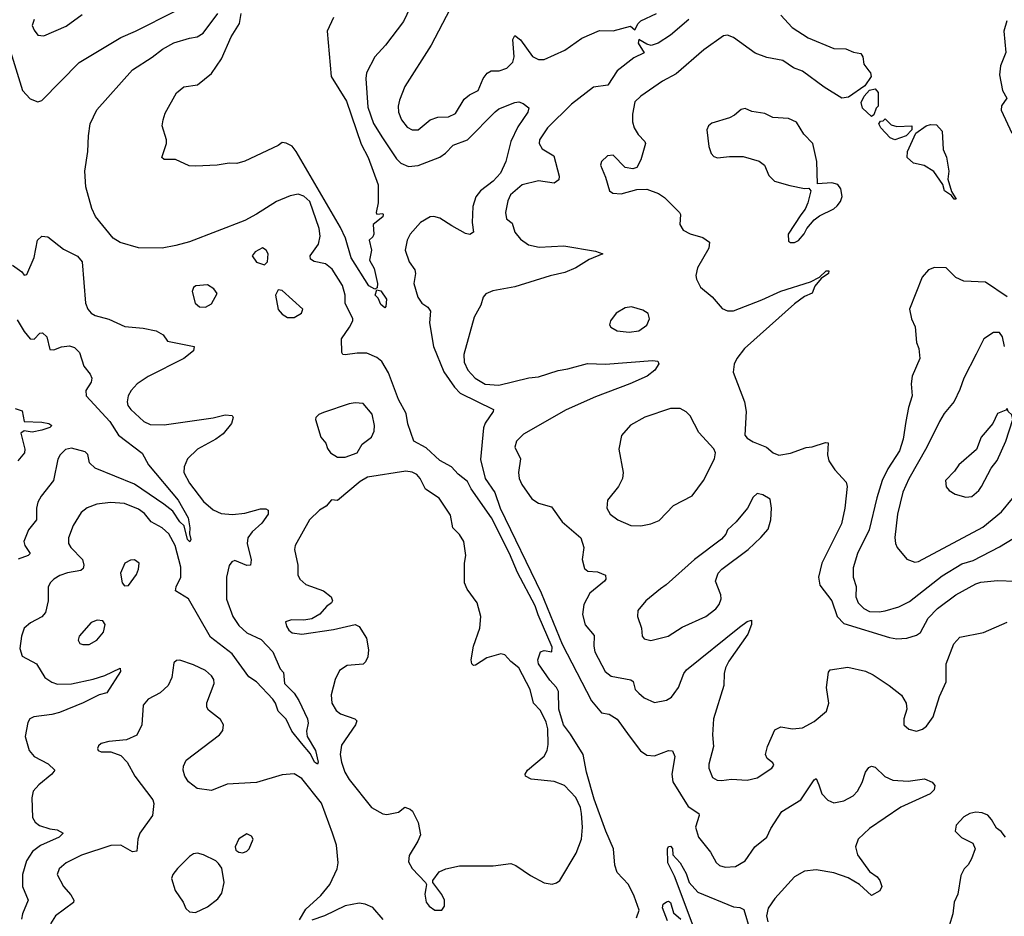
# Model space of a CAD drawing. Extents: x 1550320 to 1685906, y 509093 to 640511.
# Tile 341 of 532: x 1645542 to 1650540, y 569563 to 574114. Entities that reach past the tile are written whole.
import ezdxf

# ---------------------------------------------------------------- set-up
doc = ezdxf.new("R2010")
doc.units = 0

msp = doc.modelspace()

# ---------------------------------------------------------------- linework, layer by layer
at = {"layer": '0CON20XD'}
for points in [[(1645635, 573697.5), (1645655, 573704), (1645843.7, 573896.3), (1646055, 574023.3), (1646130.8, 574055), (1646332, 574158)], [(1645665, 574032), (1645778.3, 574081.7), (1645859.8, 574140.2)], [(1648673.5, 569555), (1648686.2, 569595), (1648661.8, 569665), (1648631.8, 569725), (1648575.6, 569785.6), (1648563.5, 569823.5), (1648555.9, 569905), (1648516.6, 569995), (1648457.7, 570157.7), (1648419.6, 570295), (1648402.1, 570385), (1648338.4, 570488.4), (1648302.1, 570535), (1648279.1, 570615), (1648277.2, 570705), (1648266.9, 570725), (1648232.5, 570762.5), (1648175.9, 570845), (1648173, 570865), (1648185, 570905.6), (1648205, 570912.9), (1648244.1, 570905.9), (1648245, 570930), (1648173.6, 571093.6), (1648159.3, 571139.3), (1648069, 571309), (1648029, 571405), (1647937.5, 571585), (1647833.3, 571733.3), (1647815, 571770), (1647767.3, 571807.3), (1647733.3, 571845), (1647675, 571876.3), (1647605, 571941.6), (1647542, 571975), (1647512.5, 572062.5), (1647503.3, 572115), (1647465.5, 572185.5), (1647415, 572321.5), (1647379.7, 572379.7), (1647355, 572398.8), (1647305, 572422.1), (1647255, 572422.1), (1647195, 572412.5), (1647182.5, 572415), (1647176.7, 572425), (1647175.7, 572495), (1647216.8, 572553.2), (1647233.3, 572585), (1647232.5, 572595), (1647193.8, 572675), (1647194.6, 572715), (1647180.9, 572765), (1647127.7, 572847.7), (1647094.1, 572874.1), (1647037.4, 572887.4), (1647017.9, 572897.9), (1647016.7, 572915), (1647058.2, 572975), (1647068.2, 573015), (1647062.5, 573055), (1647015, 573191.9), (1646985, 573218.2), (1646955, 573229.1), (1646915, 573220.5), (1646845, 573190.9), (1646745, 573126.5), (1646685, 573095.6), (1646405, 572985.7), (1646335, 572968), (1646265, 572954.3), (1646145, 572955.8), (1646052.3, 572982.3), (1646016.7, 573005), (1645927.5, 573115), (1645909.2, 573155), (1645878, 573265), (1645872.9, 573345), (1645887.5, 573445), (1645890.8, 573525), (1645900.8, 573585), (1645933.7, 573656.3), (1646115, 573859.4), (1646215, 573923.5), (1646267.1, 573965), (1646325, 573996.9), (1646405, 574020.9), (1646443.6, 574026.4), (1646474, 574046), (1646547.3, 574145)], [(1647135.5, 574124.5), (1647103.5, 574055), (1647123.8, 573825), (1647201.2, 573701.2), (1647275, 573482.9), (1647310.4, 573415), (1647361.1, 573275), (1647361.9, 573185), (1647351.2, 573135), (1647355, 573127.5), (1647385, 573130), (1647387.5, 573125), (1647385, 573113.3), (1647336.2, 573075), (1647339.1, 573025), (1647335, 573012.5), (1647315.8, 572994.2), (1647327.7, 572945), (1647317, 572893), (1647341.1, 572851.1), (1647358.6, 572775), (1647357, 572753), (1647345, 572746.7), (1647315, 572764), (1647224.1, 572905), (1647195.8, 573005), (1647170, 573060), (1646945.8, 573445.8), (1646925, 573472.5), (1646895, 573488), (1646875, 573490), (1646854.4, 573475.6), (1646685, 573396.2), (1646645, 573383.8), (1646605, 573386.2), (1646543.9, 573376.1), (1646435, 573370), (1646403, 573373), (1646333.8, 573403.8), (1646275, 573404), (1646263.8, 573415), (1646286.7, 573485), (1646286.7, 573505), (1646266.2, 573575), (1646270, 573605), (1646280.9, 573639.1), (1646337.7, 573742.3), (1646376.1, 573773.9), (1646445, 573782.9), (1646515, 573841.1), (1646566.8, 573915), (1646615, 574026.9), (1646657.9, 574095), (1646667.2, 574145)], [(1647524.7, 574175.3), (1647490.5, 574105), (1647399.2, 573985), (1647344.6, 573925.4), (1647301.9, 573845), (1647298.5, 573815), (1647309.6, 573670.4), (1647337.4, 573587.4), (1647384.4, 573514.4), (1647455, 573408.1), (1647476.3, 573386.4), (1647515, 573369.6), (1647565, 573373.1), (1647675, 573416.8), (1647703.8, 573436.1), (1647742.8, 573477.2), (1647815.2, 573504.8), (1647955, 573647.1), (1647975, 573660.9), (1648055, 573694.2), (1648075, 573696.9), (1648098.6, 573688.6), (1648126.2, 573666.2), (1648122, 573645), (1648070.3, 573569.7), (1648035.9, 573495), (1648010, 573395), (1647982.2, 573335), (1647945.2, 573294.8), (1647880.8, 573245), (1647857.9, 573215), (1647842.3, 573165), (1647838.7, 573085), (1647845.5, 573035), (1647826.5, 573023.5), (1647805, 573028.7), (1647735, 573067.1), (1647675, 573106.7), (1647645, 573114.6), (1647625, 573113.2), (1647576.9, 573085), (1647524, 573025), (1647508.8, 572995), (1647498, 572945), (1647518.6, 572885), (1647547.8, 572845), (1647550.9, 572825), (1647543.3, 572775), (1647563.9, 572705), (1647583.5, 572675), (1647614.4, 572655), (1647627.8, 572635), (1647622.9, 572575), (1647642.4, 572455), (1647695, 572326.7), (1647748.5, 572248.5), (1647778.4, 572218.4), (1647947.5, 572135), (1647946.2, 572125), (1647904.5, 572065.5), (1647897.1, 572042.9), (1647881.1, 571881.1), (1647904.5, 571785), (1647954.5, 571714.5), (1647980.2, 571635), (1648189.1, 571205), (1648295.4, 570945), (1648445, 570656.9), (1648495, 570595.7), (1648535, 570589.2), (1648575, 570563.1), (1648635, 570479.2), (1648693.8, 570403.8), (1648725, 570381.2), (1648765, 570377.5), (1648835, 570405.6), (1648855, 570402.5), (1648867.8, 570375), (1648851.6, 570285), (1648857.6, 570245), (1648935, 570120), (1648988.6, 570085), (1648990.6, 570075), (1648972.5, 570015), (1648987.7, 569965), (1649049.1, 569889.1), (1649076.6, 569836.6), (1649095, 569821.8), (1649122.6, 569812.6), (1649175, 569815.5), (1649224.4, 569845), (1649273.4, 569916.6), (1649334.4, 569965), (1649355, 570009.2), (1649411.4, 570095), (1649506.4, 570153.6), (1649575, 570256.7), (1649585, 570263.3), (1649598.8, 570231.2), (1649614.4, 570185), (1649645, 570151.9), (1649675, 570140), (1649725, 570149.1), (1649772.5, 570175), (1649795, 570199.2), (1649818.3, 570241.7), (1649835.6, 570294.4), (1649851.9, 570318.1), (1649865, 570326), (1649885, 570320.6), (1649933.5, 570273.5), (1649974.1, 570254.1), (1650051.4, 570248.6), (1650135, 570260.8), (1650173.6, 570243.6), (1650187, 570227), (1650183.8, 570205), (1650164.4, 570185.6), (1650015, 570117.9), (1649855, 570008.2), (1649797.5, 569955), (1649784.5, 569915), (1649795.3, 569875.3), (1649855, 569790), (1649895, 569763.3), (1649908.8, 569745), (1649918.8, 569715), (1649907.7, 569692.3), (1649865, 569668.8), (1649804.7, 569724.7), (1649748.1, 569758.1), (1649675, 569783.2), (1649585, 569798.5), (1649525, 569791.8), (1649475, 569763.5), (1649375, 569653.8), (1649341.8, 569605), (1649333.6, 569565), (1649340.3, 569535)], [(1647726.4, 574165), (1647630, 573985), (1647497.8, 573775), (1647470, 573705), (1647463.5, 573675), (1647465.6, 573645), (1647480.6, 573605), (1647508.9, 573568.9), (1647535, 573554.4), (1647565, 573555.7), (1647625, 573605.5), (1647665, 573618.5), (1647719.1, 573620.9), (1647755, 573637.1), (1647798.6, 573711.4), (1647825, 573733.3), (1647869.2, 573755), (1647895.5, 573815), (1647915, 573843.1), (1647935, 573854.5), (1647976.2, 573853.8), (1648015, 573867.8), (1648045, 573898), (1648051.8, 573925), (1648045.8, 574014.2), (1648055, 574033.3), (1648085, 574012.5), (1648145, 573926.5), (1648175, 573912.1), (1648205, 573912), (1648309.9, 573960.1), (1648395, 574019.6), (1648485, 574058.8), (1648555, 574057.5), (1648641.8, 574081.8), (1648665, 574062.9), (1648681.6, 574095), (1648695, 574107.8), (1648775, 574146.2)], [(1649405, 574136.4), (1649463.3, 574075), (1649545, 574021.6), (1649675, 573967.9), (1649735, 573966.2), (1649775, 573949.4), (1649812.3, 573942.3), (1649822.5, 573925), (1649827.6, 573887.6), (1649853.1, 573855), (1649861.5, 573845), (1649863.8, 573825), (1649831.5, 573778.5), (1649748.5, 573721.5), (1649715, 573716.2), (1649625, 573772.2), (1649515, 573852.1), (1649470.3, 573870.3), (1649415, 573907.1), (1649335, 573922.9), (1649275, 573943.3), (1649165, 574022.9), (1649135, 574034.6), (1649115, 574032.7), (1649015, 573961.5), (1648875, 573840), (1648805, 573801.4), (1648694.3, 573725), (1648665, 573697.1), (1648651.9, 573635), (1648653.1, 573595), (1648661.3, 573565), (1648680.8, 573530.9), (1648715.6, 573495), (1648718.1, 573485), (1648695, 573402.5), (1648675, 573363.8), (1648655, 573356.2), (1648615, 573363.8), (1648555, 573426.7), (1648525, 573423.3), (1648496, 573395), (1648490, 573375), (1648516, 573315), (1648535.9, 573245.9), (1648553, 573233), (1648595, 573230), (1648675, 573252), (1648725, 573254), (1648785, 573232), (1648815, 573211.2), (1648891.2, 573135), (1648896, 573125), (1648892.9, 573075), (1648909.2, 573045), (1648945, 573026.9), (1649009.1, 573009.1), (1649043.3, 572985), (1649040.8, 572955), (1648983.1, 572855), (1648974.4, 572815.6), (1648976.8, 572796.8), (1648997.2, 572757.2), (1649057, 572707), (1649108.1, 572648.1), (1649135, 572635.5), (1649165, 572636.9), (1649308.5, 572691.5), (1649405.7, 572735.7), (1649555.9, 572784.1), (1649602.5, 572807.5), (1649635, 572840), (1649650, 572840), (1649647.5, 572825), (1649610, 572800), (1649577.7, 572762.3), (1649565, 572726.7), (1649525, 572708.6), (1649475, 572671.4), (1649221.4, 572445), (1649181.9, 572395), (1649169.4, 572365), (1649163.5, 572325), (1649221.5, 572175), (1649230, 572125), (1649223.3, 572005), (1649235, 571990), (1649265, 571971.2), (1649332.5, 571945), (1649366.4, 571916.4), (1649395, 571903.3), (1649455, 571913.8), (1649535, 571943.3), (1649565, 571946.7), (1649631.7, 571968.3), (1649646.4, 571966.4), (1649642.5, 571905), (1649650, 571875), (1649679.1, 571829.1), (1649737.3, 571767.3), (1649742.5, 571745), (1649731.2, 571635), (1649712.9, 571555), (1649614.1, 571355), (1649597.5, 571285), (1649603.5, 571243.5), (1649664.5, 571165), (1649691.8, 571085), (1649725, 571049.6), (1649957.8, 570977.8), (1649995, 570971.9), (1650045, 570974.2)], [(1645416, 574126), (1645455, 574089.5), (1645478.2, 574048.2), (1645488.2, 573975), (1645557.1, 573755), (1645595, 573712.5), (1645635, 573697.5)], [(1645616.2, 574115), (1645606, 574085), (1645615, 574060), (1645633.8, 574035), (1645665, 574032)], [(1648938.6, 574115), (1648845.7, 574035), (1648783.8, 573995), (1648747.3, 573982.7), (1648725, 573989.6), (1648685, 574012.9), (1648681.5, 573995), (1648711.2, 573945), (1648659.8, 573920.2), (1648575.3, 573854.7), (1648527.8, 573782.2), (1648455, 573771.1), (1648343.3, 573685), (1648221.5, 573565), (1648180, 573505), (1648179.4, 573485), (1648195, 573459.2), (1648253.5, 573423.5), (1648280.1, 573320.1), (1648279.1, 573300.9), (1648255, 573284.2), (1648175, 573296.9), (1648091.9, 573275), (1648032.9, 573225), (1648020, 573195), (1648008.6, 573135), (1648013.8, 573103.8), (1648041.7, 573081.7), (1648055.7, 573035), (1648085, 573000), (1648125, 572971.8), (1648179.8, 572959.8), (1648305, 572966.7), (1648465, 572938.9), (1648502.5, 572925), (1648432.6, 572897.4), (1648365.3, 572854.7), (1648309.6, 572830.4), (1648235, 572813.6), (1648055, 572758.5), (1647943, 572737), (1647907.7, 572722.3), (1647894.3, 572705.7), (1647882.5, 572665), (1647848.6, 572605), (1647796.4, 572415), (1647798.8, 572375), (1647817.1, 572335), (1647854.8, 572294.8), (1647904.7, 572264.7), (1647975, 572259.2), (1648126, 572296), (1648175, 572301.6), (1648275, 572333.5), (1648325, 572341.2), (1648425, 572369.7), (1648515, 572365.8), (1648755, 572384.2), (1648780.7, 572380.7), (1648787, 572367), (1648766.7, 572335), (1648726.7, 572305), (1648638.8, 572265), (1648465, 572200.4), (1648316.8, 572133.2), (1648100.2, 572009.8), (1648064.6, 571975.4), (1648055.7, 571945), (1648084.4, 571885), (1648073.8, 571815), (1648077.9, 571785), (1648091.2, 571755), (1648142.4, 571682.4), (1648175, 571660.6), (1648242.2, 571642.2), (1648295.7, 571565), (1648390, 571485), (1648405.6, 571435.6), (1648397.5, 571375), (1648408.3, 571328.3), (1648425.6, 571315.6), (1648475, 571311.5), (1648516.2, 571295), (1648517.5, 571275), (1648510.8, 571265), (1648436.7, 571203.3), (1648406.2, 571145), (1648398.2, 571095), (1648412.1, 571042.1), (1648458.8, 570988.8), (1648456.2, 570935), (1648462.1, 570905), (1648514.6, 570805), (1648545, 570782.5), (1648645, 570763.1), (1648655.7, 570755), (1648665.8, 570715), (1648684.2, 570695), (1648712.2, 570672.2), (1648765, 570649.2), (1648825, 570660.8), (1648850, 570675), (1648865, 570694), (1648886.2, 570725), (1648913.8, 570795), (1648927.5, 570815), (1649195, 571030.6), (1649235, 571058.8), (1649255.9, 571065.9), (1649257.5, 571045), (1649237.5, 570995), (1649141.6, 570858.4), (1649125.4, 570824.6), (1649118.2, 570795), (1649116.2, 570735), (1649063.3, 570565), (1649058.6, 570485), (1649064.2, 570425), (1649040, 570335), (1649040, 570315), (1649058, 570268), (1649082.5, 570255), (1649105, 570252.2), (1649155, 570260), (1649235, 570254.2), (1649285, 570266), (1649360, 570315), (1649369.3, 570330.7), (1649365, 570342.5), (1649336, 570365), (1649327.5, 570385), (1649337.5, 570425), (1649375, 570510), (1649405, 570524.4), (1649464.6, 570514.6), (1649515, 570520.4), (1649575, 570552.5), (1649638.2, 570605), (1649648.5, 570645), (1649638.1, 570725), (1649647.8, 570802.2), (1649655.5, 570814.5), (1649745, 570827.8), (1649835, 570807.8), (1649875, 570788.9), (1649955.7, 570735), (1650018, 570685), (1650042, 570645), (1650045.9, 570614.1), (1650030, 570565), (1650030, 570535), (1650055, 570513.3), (1650095, 570503.3), (1650125, 570513.8), (1650145, 570528.8), (1650178.6, 570575), (1650210.3, 570679.7), (1650245, 570752.5), (1650244.5, 570845.5), (1650283.5, 570946.5), (1650315, 570980), (1650435, 571004), (1650555, 571056.2)], [(1650552.5, 574107.5), (1650537.8, 574055), (1650547.2, 573947.2), (1650520.8, 573879.2), (1650514.7, 573834.7), (1650531.2, 573755), (1650552.9, 573715), (1650525, 573676), (1650523.6, 573655), (1650578.8, 573538.8)], [(1649865, 573622.5), (1649820, 573665), (1649813, 573693), (1649828.8, 573725), (1649855, 573756.7), (1649885, 573762.5), (1649900, 573745), (1649900, 573675), (1649890, 573665), (1649878.3, 573631.7), (1649865, 573622.5)], [(1649455, 572982.5), (1649475, 572983.3), (1649495, 572992.5), (1649523.6, 573026.4), (1649537.5, 573055), (1649575, 573097.5), (1649602.3, 573117.7), (1649675, 573154), (1649691.2, 573168.8), (1649708.3, 573191.7), (1649716.1, 573216.1), (1649710, 573255), (1649695, 573277.5), (1649665, 573286.7), (1649591.7, 573281.7), (1649588.8, 573395), (1649568.8, 573485), (1649522.7, 573532.7), (1649485, 573593.8), (1649445, 573612), (1649365, 573617.5), (1649325, 573637.5), (1649258.3, 573648.3), (1649225, 573662.5), (1649205, 573657.5), (1649170.7, 573629.3), (1649145, 573616.7), (1649055, 573588), (1649038.8, 573575), (1649029.2, 573555), (1649040.7, 573470.7), (1649052.5, 573435), (1649065, 573420), (1649085, 573413.3), (1649145, 573420), (1649215, 573418.8), (1649295.8, 573395.8), (1649323.3, 573375), (1649345, 573322.5), (1649373.9, 573293.9), (1649451.7, 573271.7), (1649525, 573257.5), (1649548.3, 573258.3), (1649557.5, 573245), (1649542.5, 573185), (1649528.3, 573151.7), (1649506.7, 573123.3), (1649443.3, 573025), (1649445, 572990), (1649455, 572982.5)], [(1649985, 573504), (1649960, 573515), (1649913.3, 573565), (1649902.5, 573585), (1649911.7, 573598.3), (1649925, 573600), (1649935, 573610), (1649965, 573580), (1649995, 573572.5), (1650070, 573575), (1650070, 573555), (1650042.5, 573525), (1649985, 573504)], [(1650295, 573202.5), (1650285, 573203.8), (1650272.5, 573222.5), (1650236.7, 573245), (1650227.7, 573277.7), (1650182.8, 573342.8), (1650133.4, 573373.4), (1650078.8, 573385), (1650047.1, 573415), (1650048.6, 573445), (1650091.2, 573538.8), (1650144.1, 573575.9), (1650165, 573582), (1650195, 573580), (1650225, 573547.5), (1650230, 573455), (1650246.1, 573416.1), (1650258.8, 573345), (1650253.8, 573303.8), (1650271.2, 573241.2), (1650295, 573202.5)], [(1645505, 572868), (1645552.5, 572835), (1645565, 572817.5), (1645579.3, 572820.7), (1645615, 572907.5), (1645633.1, 572995), (1645655.5, 573014.5), (1645685, 573012.2), (1645765, 572950), (1645835, 572914.2), (1645860, 572885), (1645875.7, 572675.7), (1645888, 572645), (1645905, 572624.2), (1645925, 572611.9), (1645995, 572594.4), (1646076.3, 572556.3), (1646168.5, 572548.5), (1646234.5, 572534.5), (1646270, 572515), (1646293.1, 572483.1), (1646427.5, 572455), (1646425, 572434), (1646375.7, 572395), (1646195, 572303.2), (1646138.1, 572265), (1646108.2, 572231.8), (1646093.1, 572205), (1646088.1, 572175), (1646091.9, 572155), (1646105.7, 572135), (1646172.5, 572075), (1646205, 572059.5), (1646275, 572056.9), (1646525, 572093.5), (1646585, 572108.1), (1646620, 572105), (1646626, 572095), (1646616.9, 572065), (1646575, 572012.2), (1646538.1, 571985), (1646445, 571933.6), (1646394.4, 571885), (1646377.5, 571845), (1646375.5, 571815), (1646405, 571761.9), (1646475, 571668.9), (1646525, 571626.4), (1646565, 571608.5), (1646622.6, 571602.6), (1646685, 571609.6), (1646765, 571631.1), (1646791.2, 571631.2), (1646803.9, 571623.9), (1646804.2, 571605), (1646771.2, 571558.8), (1646721.8, 571515), (1646700.7, 571485), (1646696.7, 571455), (1646716.7, 571373.3), (1646714, 571346), (1646695, 571344.2), (1646635, 571369.2), (1646618.3, 571361.7), (1646605, 571343.3), (1646591.5, 571285), (1646592.4, 571172.4), (1646623.5, 571085), (1646655, 571038.9), (1646695, 571001.9), (1646767.5, 570967.5), (1646827.8, 570905), (1646865, 570819.2), (1646881.1, 570801.1), (1646885.6, 570745), (1646935.1, 570695.1), (1646958.6, 570658.6), (1647003.8, 570565), (1647006.3, 570543.6), (1646997.8, 570502.2), (1647001.6, 570475), (1647043.8, 570405), (1647056.7, 570345), (1647053.8, 570336.2), (1647038.1, 570345), (1647018, 570388), (1646972.6, 570442.6), (1646923.4, 570503.4), (1646895, 570564.3), (1646854, 570605), (1646840.6, 570645), (1646826.7, 570665), (1646745, 570752.5), (1646705, 570778.9), (1646620.3, 570895), (1646510.8, 570980.8), (1646398.8, 571175), (1646333.3, 571215), (1646336.2, 571235), (1646360.7, 571285), (1646360, 571335), (1646332, 571445), (1646298.5, 571505), (1646265, 571535.4), (1646208.9, 571565), (1646175, 571608.5), (1646145, 571630), (1646075, 571658.8), (1646002.8, 571662.8), (1645934.5, 571655.5), (1645885, 571635.8), (1645855, 571612), (1645813, 571547), (1645789.4, 571485), (1645790.6, 571455), (1645801.9, 571435), (1645860.4, 571375), (1645868.5, 571345), (1645865, 571328.8), (1645852.2, 571317.8), (1645785, 571306.8), (1645746.7, 571293.3), (1645715.8, 571275), (1645696.9, 571255), (1645686.4, 571233.6), (1645686.4, 571165), (1645673.5, 571105), (1645655, 571082.5), (1645596.9, 571053.1), (1645565.7, 571025), (1645550.9, 570985), (1645543, 570923), (1645555, 570884.4), (1645627.8, 570845), (1645670.5, 570775), (1645705, 570751.5), (1645735, 570740.9), (1645805, 570743.6), (1645915, 570767.5), (1645974, 570786), (1646052.5, 570822.5), (1646053.8, 570805), (1645985, 570697.1), (1645945, 570687.9), (1645865, 570646.1), (1645745, 570598.4), (1645705, 570587.5), (1645613.6, 570576.4), (1645594.6, 570565.4), (1645582.8, 570547.2), (1645569.5, 570475), (1645590.6, 570405), (1645615, 570374.3), (1645686.5, 570336.5), (1645720, 570305), (1645705.7, 570285), (1645639.4, 570230.6), (1645611.5, 570198.5), (1645604.7, 570165), (1645607.5, 570065), (1645620.4, 570040.4), (1645643.5, 570023.5), (1645695, 570006.7), (1645732.4, 570002.4), (1645762.5, 569985), (1645742, 569965), (1645648, 569922), (1645607.4, 569892.6), (1645576.8, 569845), (1645557.2, 569775), (1645556.6, 569715), (1645584.7, 569645), (1645556.1, 569575), (1645552, 569548)], [(1646785, 572870), (1646800, 572885), (1646803.3, 572925), (1646793.3, 572945), (1646775, 572956), (1646736.7, 572935), (1646722.5, 572915), (1646745, 572882.5), (1646785, 572870)], [(1650555, 572707.5), (1650445, 572782.2), (1650335, 572786.9), (1650293.8, 572805), (1650245, 572854.2), (1650185, 572856), (1650155, 572843.8), (1650122.4, 572807.6), (1650058.8, 572645), (1650068.8, 572595), (1650087.5, 572555), (1650094.3, 572475), (1650106, 572445), (1650110.8, 572395), (1650072, 572305), (1650066.7, 572265), (1650072.5, 572205), (1650052.9, 572145), (1650040.5, 572075), (1650026.4, 571985), (1650007.1, 571925), (1649948.7, 571835), (1649920.6, 571775), (1649892.6, 571687.4), (1649854.6, 571525), (1649794.6, 571405), (1649772.6, 571332.6), (1649772.2, 571285), (1649787.8, 571237.8), (1649787.1, 571185), (1649798.7, 571155), (1649827.1, 571125), (1649855, 571111), (1649905, 571108.1)], [(1646485, 572654.4), (1646515, 572671.2), (1646543.8, 572725), (1646528.3, 572748.3), (1646495, 572768.8), (1646436.1, 572763.9), (1646423.8, 572755), (1646418, 572735), (1646432.9, 572675), (1646455, 572655.8), (1646485, 572654.4)], [(1646902.3, 572602.3), (1646935, 572602.9), (1646973.3, 572625), (1646980, 572645), (1646875, 572738.8), (1646855, 572742.5), (1646840, 572715), (1646855, 572642.5), (1646875, 572620), (1646902.3, 572602.3)], [(1647395, 572651.2), (1647375, 572668), (1647361.2, 572701.2), (1647346.2, 572715), (1647355, 572742.5), (1647375, 572738), (1647404, 572695), (1647401.2, 572658.8), (1647395, 572651.2)], [(1648635, 572528), (1648685, 572534), (1648725, 572563.3), (1648738.8, 572595), (1648732.3, 572622.3), (1648705, 572640), (1648647.3, 572657.3), (1648615, 572650.8), (1648570, 572625), (1648541.2, 572585), (1648536.7, 572565), (1648542.7, 572552.7), (1648575, 572534), (1648635, 572528)], [(1645530.2, 572590.2), (1645565, 572530.8), (1645595, 572494), (1645615, 572493.1), (1645645, 572522.9), (1645657.5, 572525), (1645680.5, 572505), (1645695, 572440), (1645715, 572438.1), (1645755, 572453.8), (1645795, 572459.5), (1645820.7, 572450.7), (1645845.6, 572425.6), (1645868.6, 572355), (1645900, 572315), (1645908, 572295), (1645905.8, 572275), (1645877.9, 572232.1), (1645879.4, 572205), (1645999.4, 572075), (1646043.6, 572005), (1646163.3, 571913.3), (1646196.9, 571855), (1646346.9, 571675), (1646397.1, 571585), (1646406.7, 571535), (1646404, 571505), (1646410.5, 571475), (1646405.5, 571464.5), (1646394, 571475), (1646376.9, 571545), (1646355, 571565.5), (1646319.7, 571619.7), (1646274.5, 571655.5), (1646125, 571756.8), (1645925, 571837), (1645896.4, 571865), (1645887.9, 571907.9), (1645875, 571920), (1645805, 571938.8), (1645775, 571931.9), (1645746.9, 571905), (1645736, 571884), (1645714.6, 571775), (1645651.1, 571695), (1645634.7, 571665), (1645626.8, 571635), (1645628.2, 571575), (1645587.7, 571525), (1645563.8, 571465), (1645569.1, 571445), (1645595.7, 571405), (1645585, 571394.5), (1645535, 571375.6)], [(1650541.5, 572455), (1650530, 572505), (1650515, 572525.5), (1650485, 572525.5), (1650435.8, 572495), (1650396.4, 572416.4), (1650334.7, 572295.3), (1650315, 572236.2), (1650285, 572176), (1650235, 572116), (1650210.5, 572075), (1650146.4, 571943.6), (1650055, 571784.4), (1650025.5, 571715.5), (1649998.5, 571605), (1649984, 571486), (1649988.1, 571455), (1649996, 571435), (1650045, 571376.2), (1650085, 571361.2)], [(1645520, 572140), (1645555, 572128.8), (1645565, 572074), (1645655, 572071.1), (1645690, 572065), (1645705.8, 572055), (1645695, 572043.5), (1645655, 572030.9), (1645605, 572020), (1645565, 572028), (1645547.5, 572015), (1645568, 571935), (1645567.5, 571915), (1645533.3, 571875)], [(1647195, 571894), (1647255, 571916.2), (1647280.2, 571959.8), (1647328.8, 571995), (1647342, 572025), (1647343.8, 572055), (1647331.7, 572111.7), (1647285.8, 572165.8), (1647245, 572169.2), (1647215, 572164.2), (1647085, 572120.8), (1647060.3, 572109.7), (1647045.8, 572095), (1647044.4, 572084.4), (1647071.2, 571995), (1647096.7, 571965), (1647105, 571937.5), (1647120, 571915), (1647155, 571894), (1647195, 571894)], [(1648695, 571544.4), (1648745, 571554.5), (1648787.6, 571572.4), (1648861.1, 571648.9), (1648955, 571698), (1649012.5, 571775), (1649068.8, 571885), (1649073.3, 571915), (1649066.1, 571936.1), (1648989.5, 572019.5), (1648945, 572103.3), (1648925, 572123.8), (1648895, 572141.2), (1648845, 572140), (1648715, 572095.8), (1648643.2, 572056.8), (1648596.2, 572003.8), (1648583.8, 571935), (1648605.8, 571815.8), (1648602, 571785), (1648582, 571745), (1648526, 571675), (1648522, 571635), (1648538.8, 571605), (1648578.8, 571575), (1648645, 571546.9), (1648695, 571544.4)], [(1650345, 571690.8), (1650375, 571694.2), (1650410.8, 571725), (1650424.3, 571745), (1650472.5, 571837.5), (1650503.1, 571876.9), (1650547.7, 571975), (1650582.9, 572085), (1650577.9, 572107.9), (1650560, 572125), (1650555, 572140), (1650548.3, 572131.7), (1650505.5, 572114.5), (1650482.5, 572065), (1650421.9, 571995), (1650398.1, 571931.9), (1650309.2, 571855), (1650287.9, 571822.1), (1650241.2, 571775), (1650245, 571743.3), (1650260, 571725), (1650290, 571705), (1650345, 571690.8)], [(1647685, 569594.3), (1647699.2, 569615), (1647698, 569645), (1647685, 569673.3), (1647640, 569735), (1647640, 569745), (1647671.7, 569788.3), (1647705, 569804.2), (1647775, 569819.2), (1647945, 569818.6), (1648035, 569830.6), (1648061.1, 569821.1), (1648135, 569770.6), (1648203.6, 569733.6), (1648245, 569726), (1648267.7, 569732.3), (1648283.8, 569745), (1648366.7, 569883.3), (1648393.6, 569955), (1648398.9, 570015), (1648394.7, 570085), (1648388.4, 570115), (1648365, 570166.7), (1648306.8, 570226.8), (1648255, 570247.8), (1648138.9, 570258.9), (1648110, 570275), (1648108.6, 570285), (1648120.6, 570305), (1648204.7, 570375.3), (1648220.4, 570405), (1648224.6, 570435), (1648223.3, 570515), (1648215, 570548.6), (1648185, 570607.8), (1648150, 570645), (1648132.9, 570715), (1648075.8, 570825), (1648035, 570856), (1648005, 570890), (1647985, 570896), (1647913.3, 570875), (1647855, 570838), (1647845, 570836.7), (1647836.7, 570845), (1647834.3, 570865), (1647845.6, 570935), (1647878.1, 571025), (1647882.9, 571085), (1647864.3, 571155), (1647813, 571223), (1647800, 571255), (1647799.5, 571355), (1647806.5, 571395), (1647796.7, 571465), (1647775, 571501.2), (1647740.8, 571535), (1647729.6, 571599.6), (1647670.6, 571685), (1647602, 571732), (1647575.6, 571785), (1647557.5, 571805), (1647535, 571817.8), (1647502.2, 571822.2), (1647307.9, 571792.1), (1647270.7, 571769.3), (1647155, 571674.2), (1647125, 571676.2), (1647098, 571645), (1647064.3, 571625), (1647013.3, 571575), (1646940, 571445), (1646937.5, 571425), (1646954.2, 571345), (1646954.3, 571295.7), (1646964.4, 571275), (1646995, 571247.3), (1647084.5, 571214.5), (1647123.3, 571185), (1647130, 571165), (1647125.7, 571154.3), (1647098.8, 571135), (1647065, 571096.2), (1647025, 571073.3), (1646983.9, 571066.1), (1646922.3, 571067.7), (1646891.7, 571058.3), (1646896.2, 571035), (1646908.8, 571015), (1646925, 571002.5), (1646975, 570996), (1647135, 571019.5), (1647244.3, 571044.3), (1647265, 571034.2), (1647301.8, 570975), (1647313.5, 570915), (1647309.3, 570880.7), (1647298, 570855), (1647285, 570843.8), (1647205, 570835.8), (1647165, 570810), (1647143.3, 570765), (1647123, 570687), (1647127.1, 570645), (1647147.9, 570607.9), (1647171.1, 570591.1), (1647243.3, 570565), (1647254, 570555), (1647247.5, 570535), (1647175, 570431.2), (1647169.6, 570385), (1647176.2, 570345), (1647193.1, 570295), (1647215, 570257.1), (1647328.8, 570115), (1647385, 570083.8), (1647405, 570080), (1647465, 570091.2), (1647497, 570117), (1647525, 570107.5), (1647536.1, 570096.1), (1647565, 570040), (1647576.4, 569976.4), (1647563.8, 569945), (1647518.3, 569871.7), (1647515, 569840), (1647535, 569806.2), (1647602.5, 569735), (1647607.5, 569725), (1647603.6, 569703.6), (1647598, 569675), (1647606.2, 569635), (1647621.2, 569615), (1647650, 569595), (1647685, 569594.3)], [(1650085, 571361.2), (1650105, 571363.8), (1650431, 571539), (1650525, 571616.8), (1650637.7, 571752.3)], [(1648745, 570963.3), (1648833.3, 570985), (1648905, 571031.4), (1649025, 571084.4), (1649076.3, 571123.7), (1649092.5, 571145), (1649102.5, 571175), (1649100.8, 571195), (1649074.2, 571264.2), (1649088, 571305), (1649105.5, 571324.5), (1649240, 571425), (1649304.7, 571485.3), (1649341.4, 571528.6), (1649354.3, 571575), (1649358.8, 571635), (1649350.7, 571680.7), (1649315, 571702.5), (1649285, 571710), (1649265, 571690), (1649236, 571635), (1649178.1, 571565), (1649135.7, 571525), (1649127, 571503), (1649105, 571477.1), (1648968, 571375), (1648824.3, 571245.7), (1648795, 571226), (1648720, 571165), (1648680, 571115), (1648678.8, 571085), (1648698.8, 571025), (1648702.5, 570985), (1648711.7, 570971.7), (1648745, 570963.3)], [(1649905, 571108.1), (1649935, 571112.9), (1650005, 571133.3), (1650058.6, 571161.4), (1650225, 571291.6), (1650325, 571351.4), (1650381.2, 571368.8), (1650515, 571439.1), (1650623.1, 571505)], [(1646075, 571240), (1646095, 571242.5), (1646135, 571297.5), (1646146, 571325), (1646148, 571355), (1646125, 571372), (1646105, 571371.2), (1646076.7, 571355), (1646053.8, 571305), (1646062.5, 571255), (1646075, 571240)], [(1650045, 570974.2), (1650095, 570990.8), (1650115, 571003.8), (1650153.5, 571076.5), (1650200.5, 571125), (1650294.7, 571195.3), (1650395, 571250), (1650421.5, 571258.5), (1650505, 571268.4), (1650595, 571264.1)], [(1645895, 570942), (1645933.8, 570965), (1645967.1, 571005), (1645976.2, 571045), (1645963.6, 571063.6), (1645935, 571066.2), (1645905, 571053.8), (1645844, 570985), (1645838.8, 570965), (1645848.3, 570948.3), (1645862.3, 570942.3), (1645895, 570942)], [(1646962.5, 569545), (1646995, 569600), (1647070.7, 569669.3), (1647117.1, 569725), (1647154.5, 569805), (1647158.8, 569835), (1647149.6, 569925), (1647130.5, 569985), (1647075, 570137.5), (1646975, 570263.1), (1646935, 570285.6), (1646875, 570281.9), (1646745, 570241.8), (1646595, 570233.1), (1646515, 570202.2), (1646442.4, 570212.4), (1646398.8, 570245), (1646380, 570275), (1646372, 570305), (1646374, 570325), (1646388, 570355), (1646556.7, 570485), (1646573.9, 570506.1), (1646576.7, 570535), (1646561.7, 570561.7), (1646500.3, 570610.3), (1646492.5, 570625), (1646492.6, 570647.4), (1646530, 570745), (1646526.9, 570765), (1646515, 570784), (1646485, 570811.4), (1646425, 570840), (1646355, 570862.5), (1646338.3, 570861.7), (1646325, 570850), (1646314.3, 570775), (1646295.4, 570734.6), (1646255, 570697.8), (1646194.6, 570665.4), (1646168.6, 570635), (1646162.5, 570535), (1646137, 570483), (1646085, 570458.8), (1645995, 570450), (1645955, 570440), (1645941.7, 570428.3), (1645937.5, 570415), (1645940, 570405), (1645955, 570397.5), (1646005, 570397.5), (1646055, 570380), (1646087.5, 570345), (1646127.5, 570275), (1646218.8, 570155), (1646223.8, 570135), (1646217.1, 570075), (1646151.5, 569985), (1646141.8, 569955), (1646136.8, 569893.2), (1646115, 569890), (1646055, 569924.5), (1646005, 569923.1), (1645856.4, 569873.6), (1645777.5, 569835), (1645742.9, 569805), (1645732.9, 569775), (1645764.4, 569715), (1645802.1, 569672.1), (1645817.1, 569645), (1645815, 569632.9), (1645724.4, 569565), (1645698.9, 569525)], [(1650546.2, 569965), (1650524.2, 569994.2), (1650500.9, 570010.9), (1650475.3, 570055.3), (1650456, 570076), (1650427.8, 570087.8), (1650395, 570092.2), (1650364.6, 570085.4), (1650335, 570068.6), (1650296.2, 570025), (1650291.2, 569995), (1650323.4, 569963.4), (1650380, 569935), (1650392, 569905), (1650372.9, 569855), (1650355.7, 569825), (1650335.7, 569805), (1650319.7, 569770.3), (1650304.2, 569675.8), (1650286, 569635), (1650278.8, 569575), (1650260, 569515)], [(1646675, 569886.2), (1646695, 569894), (1646706.2, 569905), (1646727.5, 569955), (1646719.3, 569969.3), (1646695, 569982.5), (1646655, 569956.7), (1646636.7, 569915), (1646639.3, 569899.3), (1646655, 569888.8), (1646675, 569886.2)], [(1646435, 569583.3), (1646495, 569611.2), (1646548.3, 569651.7), (1646568.8, 569681.2), (1646580.8, 569735), (1646567.5, 569807.5), (1646552, 569832), (1646537.5, 569845), (1646475, 569876), (1646445, 569883.8), (1646425, 569880), (1646405, 569866.2), (1646343.4, 569806.6), (1646319.4, 569775), (1646313.1, 569755), (1646331.4, 569695), (1646371.2, 569635), (1646385, 569602.5), (1646405, 569586.7), (1646435, 569583.3)], [(1648960.9, 569515), (1648866.7, 569766.7), (1648831.8, 569835), (1648830, 569905), (1648835, 569916.7), (1648845, 569918.8), (1648855, 569906.7), (1648857.5, 569875), (1648895, 569833.8), (1648925, 569780), (1648940.8, 569735), (1648985, 569685.7), (1649165, 569611.2), (1649198.3, 569608.3), (1649218, 569598), (1649249.5, 569489.5)], [(1647387.1, 569547.1), (1647335, 569607.3), (1647295, 569625.5), (1647265, 569630.5), (1647193.9, 569616.1), (1647090, 569565), (1647025, 569544.2)], [(1648829.6, 569539.6), (1648804.5, 569605.5), (1648808.8, 569625), (1648825, 569636.7), (1648835, 569640), (1648845, 569632.5), (1648861.3, 569581.3), (1648898.6, 569548.6)]]:
    msp.add_lwpolyline(points, dxfattribs=at)

doc.saveas('drawing.dxf')
